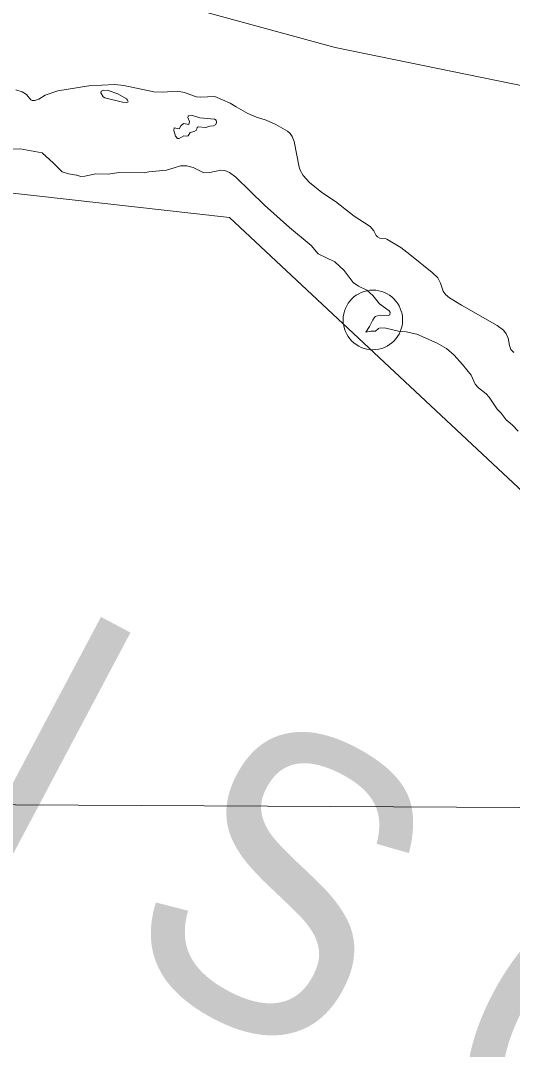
# Model space of a CAD drawing. Extents: x 553962 to 842807, y 8883888 to 9032388.
# Drawn here: x 811301 to 812127, y 9010223 to 9011950 of the extents above; entities that cross this region are included whole.
import ezdxf

# ---------------------------------------------------------------- set-up
doc = ezdxf.new("R2010")
doc.units = 0
doc.header["$LTSCALE"] = 200
doc.header["$PDMODE"] = 32
doc.header["$PDSIZE"] = 100
doc.layers.add('1', color=7, linetype='Continuous', lineweight=13)

msp = doc.modelspace()

# ---------------------------------------------------------------- linework, layer by layer
at = {"layer": '1'}
for points in [[(814298.1, 9008867.1), (813458.2, 9010635.2), (812579.3, 9010752.6), (811652, 9011619.1), (810558.4, 9011741.7), (810194, 9012370), (808313, 9013341.6), (806825.8, 9013525.4), (805531, 9014654.6), (804656.1, 9014532)], [(811558.4, 9011978.5), (811829.6, 9011904.5), (812149.9, 9011838.8)], [(811293, 9011833.5), (811303.6, 9011830.2), (811310.9, 9011825.5), (811318.2, 9011816.4), (811320.4, 9011815.5), (811324.9, 9011815.5), (811331.7, 9011817.8)], [(811293, 9011833.5), (811303.6, 9011830.2), (811310.9, 9011825.5), (811318.2, 9011816.4), (811320.4, 9011815.5), (811324.9, 9011815.5), (811331.7, 9011817.8)], [(811331.7, 9011817.8), (811324.9, 9011815.5), (811320.4, 9011815.5), (811318.2, 9011816.4), (811310.9, 9011825.5), (811303.6, 9011830.2), (811293, 9011833.5)], [(811331.7, 9011817.8), (811342, 9011824.6), (811363.6, 9011831.9), (811415.2, 9011840.2), (811459.2, 9011842.2), (811474.1, 9011841), (811524.7, 9011830.1), (811539, 9011829.5), (811564.6, 9011831.2), (811576.3, 9011829.2), (811596, 9011821.9), (811602.4, 9011821.4), (811626.9, 9011822.1), (811652.9, 9011810.8), (811663, 9011805.1)], [(811331.7, 9011817.8), (811342, 9011824.6), (811363.6, 9011831.9), (811415.2, 9011840.2), (811459.2, 9011842.2), (811474.1, 9011841), (811524.7, 9011830.1), (811539, 9011829.5), (811564.6, 9011831.2), (811576.3, 9011829.2), (811596, 9011821.9), (811602.4, 9011821.4), (811626.9, 9011822.1), (811652.9, 9011810.8), (811663, 9011805.1)], [(811663, 9011805.1), (811652.9, 9011810.8), (811626.9, 9011822.1), (811602.4, 9011821.4), (811596, 9011821.9), (811576.3, 9011829.2), (811564.6, 9011831.2), (811539, 9011829.5), (811524.7, 9011830.1), (811474.1, 9011841), (811459.2, 9011842.2), (811415.2, 9011840.2), (811363.6, 9011831.9), (811342, 9011824.6), (811331.7, 9011817.8)], [(811663, 9011805.1), (811682.7, 9011793.9), (811697.3, 9011787.5), (811713.2, 9011782.3)], [(811663, 9011805.1), (811682.7, 9011793.9), (811697.3, 9011787.5), (811713.2, 9011782.3)], [(811713.2, 9011782.3), (811697.3, 9011787.5), (811682.7, 9011793.9), (811663, 9011805.1)], [(811713.2, 9011782.3), (811713.2, 9011782.3), (811729.5, 9011775.1), (811749, 9011764.2), (811753.7, 9011760.1), (811757, 9011755.1), (811760.4, 9011746.6), (811768.7, 9011703.6), (811770.3, 9011698.6), (811775.6, 9011689.4), (811786.4, 9011678), (811807, 9011661), (811829.7, 9011645.8), (811861.2, 9011621.3), (811888.1, 9011604), (811894.3, 9011597), (811898.5, 9011588.8), (811900.3, 9011586.8), (811904.3, 9011584.5), (811913.2, 9011583.7), (811916.1, 9011582.7), (811939.9, 9011568.9), (811955.1, 9011557.3), (811992.2, 9011526.7), (812001.6, 9011517.9), (812006.5, 9011509.1), (812010.9, 9011495.3), (812014.8, 9011490.1), (812021.4, 9011484.6), (812041.6, 9011471.9), (812101.3, 9011437.8), (812112.3, 9011429.8), (812116.8, 9011423.8), (812120, 9011416.6), (812122.5, 9011404.2), (812124.8, 9011397.5), (812129.4, 9011392.4)], [(811713.2, 9011782.3), (811713.2, 9011782.3), (811729.5, 9011775.1), (811749, 9011764.2), (811753.7, 9011760.1), (811757, 9011755.1), (811760.4, 9011746.6), (811768.7, 9011703.6), (811770.3, 9011698.6), (811775.6, 9011689.4), (811786.4, 9011678), (811807, 9011661), (811829.7, 9011645.8), (811861.2, 9011621.3), (811888.1, 9011604), (811894.3, 9011597), (811898.5, 9011588.8), (811900.3, 9011586.8), (811904.3, 9011584.5), (811913.2, 9011583.7), (811916.1, 9011582.7), (811939.9, 9011568.9), (811955.1, 9011557.3), (811992.2, 9011526.7), (812001.6, 9011517.9), (812006.5, 9011509.1), (812010.9, 9011495.3), (812014.8, 9011490.1), (812021.4, 9011484.6), (812041.6, 9011471.9), (812101.3, 9011437.8), (812112.3, 9011429.8), (812116.8, 9011423.8), (812120, 9011416.6), (812122.5, 9011404.2), (812124.8, 9011397.5), (812129.4, 9011392.4)], [(812129.4, 9011392.4), (812124.8, 9011397.5), (812122.5, 9011404.2), (812120, 9011416.6), (812116.8, 9011423.8), (812112.3, 9011429.8), (812101.3, 9011437.8), (812041.6, 9011471.9), (812021.4, 9011484.6), (812014.8, 9011490.1), (812010.9, 9011495.3), (812006.5, 9011509.1), (812001.6, 9011517.9), (811992.2, 9011526.7), (811955.1, 9011557.3), (811939.9, 9011568.9), (811916.1, 9011582.7), (811913.2, 9011583.7), (811904.3, 9011584.5), (811900.3, 9011586.8), (811898.5, 9011588.8), (811894.3, 9011597), (811888.1, 9011604), (811861.2, 9011621.3), (811829.7, 9011645.8), (811807, 9011661), (811786.4, 9011678), (811775.6, 9011689.4), (811770.3, 9011698.6), (811768.7, 9011703.6), (811760.4, 9011746.6), (811757, 9011755.1), (811753.7, 9011760.1), (811749, 9011764.2), (811729.5, 9011775.1), (811713.2, 9011782.3), (811713.2, 9011782.3)], [(811381.1, 9011692.6), (811370.4, 9011695.8), (811356.3, 9011710.4), (811337.1, 9011727.5), (811300, 9011734.7), (811279.1, 9011733.9), (811273.3, 9011733.5), (811262.2, 9011726.8), (811256.7, 9011725.3), (811192.5, 9011721.6), (811165, 9011716.7), (811135.2, 9011721.4), (811124.6, 9011724.2)], [(811381.1, 9011692.6), (811370.4, 9011695.8), (811356.3, 9011710.4), (811337.1, 9011727.5), (811300, 9011734.7), (811279.1, 9011733.9), (811273.3, 9011733.5), (811262.2, 9011726.8), (811256.7, 9011725.3), (811192.5, 9011721.6), (811165, 9011716.7), (811135.2, 9011721.4), (811124.6, 9011724.2)], [(811395.5, 9011690.2), (811394.8, 9011690.4), (811381.1, 9011692.6)], [(811395.5, 9011690.2), (811394.8, 9011690.4), (811381.1, 9011692.6)], [(811508.5, 9011694.4), (811466, 9011694.8), (811448, 9011692), (811427, 9011692.2), (811408.6, 9011688.7), (811402.2, 9011688.2), (811395.5, 9011690.2)], [(811508.5, 9011694.4), (811466, 9011694.8), (811448, 9011692), (811427, 9011692.2), (811408.6, 9011688.7), (811402.2, 9011688.2), (811395.5, 9011690.2)], [(811559.1, 9011702.7), (811545.7, 9011698.6), (811516.5, 9011695.9), (811508.5, 9011694.4)], [(811559.1, 9011702.7), (811545.7, 9011698.6), (811516.5, 9011695.9), (811508.5, 9011694.4)], [(811710.7, 9011640.1), (811662.3, 9011686.6), (811651.7, 9011694.6), (811644.1, 9011697.9), (811637.1, 9011698.7), (811619, 9011694.8), (811608.6, 9011694.4), (811590.5, 9011703.3), (811579.9, 9011705.8), (811569.3, 9011705.8), (811559.1, 9011702.7)], [(811710.7, 9011640.1), (811662.3, 9011686.6), (811651.7, 9011694.6), (811644.1, 9011697.9), (811637.1, 9011698.7), (811619, 9011694.8), (811608.6, 9011694.4), (811590.5, 9011703.3), (811579.9, 9011705.8), (811569.3, 9011705.8), (811559.1, 9011702.7)], [(811800.6, 9011558.2), (811789.1, 9011572.1), (811752.5, 9011602.2), (811710.7, 9011640.1)], [(811800.6, 9011558.2), (811789.1, 9011572.1), (811752.5, 9011602.2), (811710.7, 9011640.1)], [(811900.4, 9011453.9), (811905.5, 9011455.1), (811918.8, 9011454.5), (811921.3, 9011455.8), (811921.7, 9011460.2), (811920, 9011462.7), (811903.7, 9011474.2), (811892.5, 9011488), (811882.5, 9011497.1), (811868.5, 9011504.1), (811859.5, 9011510.2), (811844.7, 9011530.3), (811828.7, 9011544.5), (811800.6, 9011558.2)], [(811900.4, 9011453.9), (811905.5, 9011455.1), (811918.8, 9011454.5), (811921.3, 9011455.8), (811921.7, 9011460.2), (811920, 9011462.7), (811903.7, 9011474.2), (811892.5, 9011488), (811882.5, 9011497.1), (811868.5, 9011504.1), (811859.5, 9011510.2), (811844.7, 9011530.3), (811828.7, 9011544.5), (811800.6, 9011558.2)], [(811892.7, 9011447.2), (811896.7, 9011453), (811900.4, 9011453.9)], [(811892.7, 9011447.2), (811896.7, 9011453), (811900.4, 9011453.9)], [(811881, 9011426.5), (811887.3, 9011436.4), (811891.4, 9011445.4), (811892.7, 9011447.2)], [(811881, 9011426.5), (811887.3, 9011436.4), (811891.4, 9011445.4), (811892.7, 9011447.2)], [(812050.4, 9011363.7), (812043.2, 9011372.7), (812029.3, 9011387.9), (812016.4, 9011399.2), (812000.5, 9011408.4), (811966.4, 9011423.3), (811948.9, 9011427.3), (811935.6, 9011428.3), (811914.7, 9011433.2), (811904.9, 9011434.2), (811902.4, 9011433.1), (811897.1, 9011428.4), (811889.2, 9011428.4), (811881, 9011426.5)], [(812050.4, 9011363.7), (812043.2, 9011372.7), (812029.3, 9011387.9), (812016.4, 9011399.2), (812000.5, 9011408.4), (811966.4, 9011423.3), (811948.9, 9011427.3), (811935.6, 9011428.3), (811914.7, 9011433.2), (811904.9, 9011434.2), (811902.4, 9011433.1), (811897.1, 9011428.4), (811889.2, 9011428.4), (811881, 9011426.5)], [(812137.1, 9011260.4), (812126.6, 9011271.2), (812116.6, 9011279.4), (812108.5, 9011290.8), (812101.4, 9011297.6), (812088.3, 9011317.8), (812083.2, 9011323.2), (812070.2, 9011333.4), (812064.8, 9011339.7), (812057.8, 9011354.3), (812050.4, 9011363.7)], [(812137.1, 9011260.4), (812126.6, 9011271.2), (812116.6, 9011279.4), (812108.5, 9011290.8), (812101.4, 9011297.6), (812088.3, 9011317.8), (812083.2, 9011323.2), (812070.2, 9011333.4), (812064.8, 9011339.7), (812057.8, 9011354.3), (812050.4, 9011363.7)], [(800152.2, 9010680.8), (807799.9, 9010651.8), (820497.5, 9010584.4)], [(800152.2, 9010680.8), (807799.9, 9010651.8), (820497.5, 9010584.4)]]:
    msp.add_lwpolyline(points, dxfattribs=at)
for points in [[(811442.5, 9011820), (811471.9, 9011812.8), (811479.3, 9011812.1), (811480.9, 9011812.6), (811481.5, 9011813.8), (811480.7, 9011816), (811478.6, 9011818.1), (811464, 9011827), (811448.2, 9011832.3), (811440.5, 9011833), (811436.1, 9011831.2), (811435.7, 9011828.6), (811439.7, 9011821.7)], [(811442.5, 9011820), (811471.9, 9011812.8), (811479.3, 9011812.1), (811480.9, 9011812.6), (811481.5, 9011813.8), (811480.7, 9011816), (811478.6, 9011818.1), (811464, 9011827), (811448.2, 9011832.3), (811440.5, 9011833), (811436.1, 9011831.2), (811435.7, 9011828.6), (811439.7, 9011821.7)], [(811626.6, 9011784.1), (811602, 9011786.7), (811587.9, 9011790.7), (811583.1, 9011789.9), (811582.1, 9011789), (811581.9, 9011787.1), (811584.6, 9011780.2), (811583.6, 9011775.1), (811574.6, 9011776.9), (811570.2, 9011772.8), (811567.1, 9011767.8), (811558.8, 9011769.6), (811558.5, 9011765), (811561, 9011755.8), (811564.4, 9011751.9), (811567.3, 9011751.6), (811574.9, 9011756.4), (811580.1, 9011755.8), (811582.2, 9011756.4), (811585.6, 9011761.8), (811592.3, 9011763.4), (811596.4, 9011765.8), (811597.6, 9011770), (811599, 9011771.3), (811611.9, 9011770.5), (811618.7, 9011772.4), (811624.9, 9011773.2), (811628.7, 9011775.4), (811630.2, 9011778.5), (811629.3, 9011782.4)], [(811626.6, 9011784.1), (811602, 9011786.7), (811587.9, 9011790.7), (811583.1, 9011789.9), (811582.1, 9011789), (811581.9, 9011787.1), (811584.6, 9011780.2), (811583.6, 9011775.1), (811574.6, 9011776.9), (811570.2, 9011772.8), (811567.1, 9011767.8), (811558.8, 9011769.6), (811558.5, 9011765), (811561, 9011755.8), (811564.4, 9011751.9), (811567.3, 9011751.6), (811574.9, 9011756.4), (811580.1, 9011755.8), (811582.2, 9011756.4), (811585.6, 9011761.8), (811592.3, 9011763.4), (811596.4, 9011765.8), (811597.6, 9011770), (811599, 9011771.3), (811611.9, 9011770.5), (811618.7, 9011772.4), (811624.9, 9011773.2), (811628.7, 9011775.4), (811630.2, 9011778.5), (811629.3, 9011782.4)]]:
    msp.add_lwpolyline(points, close=True, dxfattribs=at)
msp.add_point((811892.7, 9011447.2), dxfattribs=at)

# ---------------------------------------------------------------- texts
at = {"layer": '1', "width": 0.9}
msp.add_text('R I O   S Ã O   F R A N C I S C O', height=500, rotation=332.036, dxfattribs=at).set_placement((805039.4, 9013778.6))

doc.saveas('drawing.dxf')
